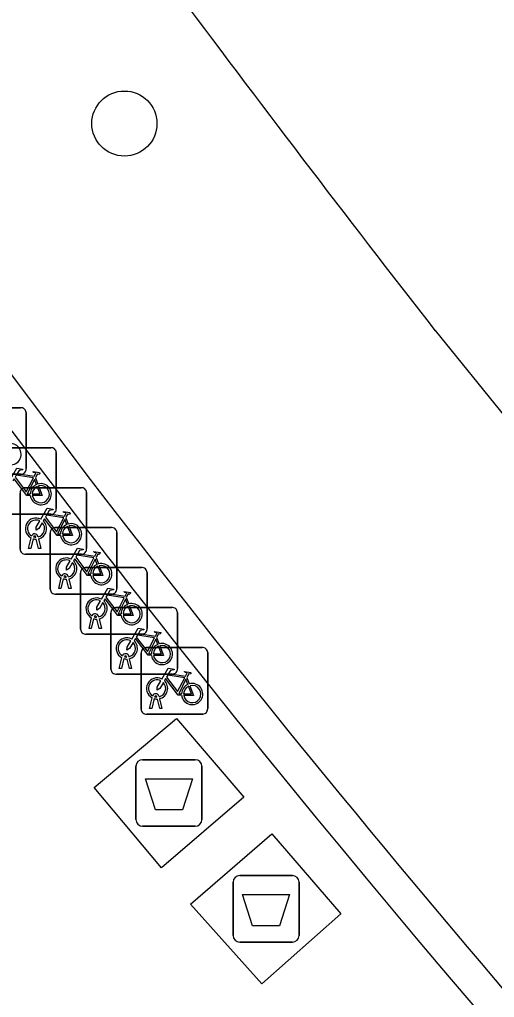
# Model space of a CAD drawing. Extents: x 161087 to 161922, y 382574 to 383873.
# Drawn here: x 161656.9 to 161664.03, y 383113.65 to 383128.35 of the extents above; entities that cross this region are included whole.
import ezdxf

# ---------------------------------------------------------------- set-up
doc = ezdxf.new("R2010")
doc.units = 0
for name, color, linetype in [('IMGEO_Afval_apart_plaats', 7, 'Continuous'), ('IMGEO_Boom', 7, 'Continuous'), ('IMGEO_Fietsenrek', 7, 'Continuous'), ('IMGEO_Fietspad_gesloten', 7, 'Continuous'), ('IMGEO_Muur', 7, 'Continuous'), ('IMGEO_Voetpad_gesloten', 7, 'Continuous')]:
    doc.layers.add(name, color=color, linetype=linetype)

msp = doc.modelspace()

# ---------------------------------------------------------------- linework, layer by layer
at = {"layer": 'IMGEO_Afval_apart_plaats'}
for p, q in [((161658.649, 383116.327), (161658.649, 383117.127)), ((161658.649, 383117.127), (161658.649, 383116.327)), ((161658.749, 383117.227), (161659.539, 383117.227)), ((161659.539, 383117.227), (161658.749, 383117.227)), ((161659.639, 383117.127), (161659.639, 383116.327)), ((161659.639, 383116.327), (161659.639, 383117.127)), ((161659.539, 383116.227), (161658.749, 383116.227)), ((161658.749, 383116.227), (161659.539, 383116.227)), ((161660.207, 383115.486), (161660.997, 383115.486)), ((161660.997, 383115.486), (161660.207, 383115.486)), ((161660.107, 383114.586), (161660.107, 383115.386)), ((161660.107, 383115.386), (161660.107, 383114.586)), ((161661.097, 383115.386), (161661.097, 383114.586)), ((161661.097, 383114.586), (161661.097, 383115.386)), ((161660.997, 383114.486), (161660.207, 383114.486)), ((161660.207, 383114.486), (161660.997, 383114.486))]:
    msp.add_line(p, q, dxfattribs=at)
for points in [[(161658.792, 383116.941), (161659.496, 383116.941), (161659.347, 383116.471), (161658.941, 383116.471), (161658.792, 383116.941)], [(161660.25, 383115.2), (161660.954, 383115.2), (161660.805, 383114.73), (161660.399, 383114.73), (161660.25, 383115.2)]]:
    msp.add_lwpolyline(points, dxfattribs=at)
for centre, start, end in [((161658.749, 383117.127), 90, 180), ((161658.749, 383117.127), 90, 180), ((161659.539, 383117.127), 0, 90), ((161659.539, 383117.127), 360, 90), ((161658.749, 383116.327), 180, 270), ((161658.749, 383116.327), 180, 270), ((161659.539, 383116.327), 270, 0), ((161659.539, 383116.327), 270, 0), ((161660.207, 383115.386), 90, 180), ((161660.207, 383115.386), 90, 180), ((161660.997, 383115.386), 0, 90), ((161660.997, 383115.386), 360, 90), ((161660.207, 383114.586), 180, 270), ((161660.207, 383114.586), 180, 270), ((161660.997, 383114.586), 270, 0), ((161660.997, 383114.586), 270, 0)]:
    msp.add_arc(centre, 0.1, start, end, dxfattribs=at)
at = {"layer": 'IMGEO_Boom'}
msp.add_circle((161658.475, 383126.785), 0.489, dxfattribs=at)
at = {"layer": 'IMGEO_Fietsenrek'}
for p, q in [((161656.074, 383122.516), (161656.915, 383122.516)), ((161656.915, 383122.516), (161656.074, 383122.516)), ((161656.999, 383122.441), (161656.999, 383121.6)), ((161656.999, 383121.6), (161656.999, 383122.441)), ((161656.528, 383121.915), (161657.369, 383121.915)), ((161657.369, 383121.915), (161656.528, 383121.915)), ((161657.453, 383121.84), (161657.453, 383120.999)), ((161657.453, 383120.999), (161657.453, 383121.84)), ((161656.924, 383121.516), (161656.083, 383121.516)), ((161656.083, 383121.516), (161656.924, 383121.516)), ((161657.14, 383121.464), (161657.176, 383121.369)), ((161656.908, 383120.389), (161656.908, 383121.23)), ((161656.908, 383121.23), (161656.908, 383120.389)), ((161656.983, 383121.314), (161657.824, 383121.314)), ((161657.824, 383121.314), (161656.983, 383121.314)), ((161657.908, 383121.239), (161657.908, 383120.398)), ((161657.908, 383120.398), (161657.908, 383121.239)), ((161657.378, 383120.915), (161656.537, 383120.915)), ((161656.537, 383120.915), (161657.378, 383120.915)), ((161657.595, 383120.863), (161657.631, 383120.768)), ((161657.362, 383119.789), (161657.362, 383120.63)), ((161657.362, 383120.63), (161657.362, 383119.789)), ((161657.437, 383120.714), (161658.278, 383120.714)), ((161658.278, 383120.714), (161657.437, 383120.714)), ((161658.362, 383120.639), (161658.362, 383119.798)), ((161658.362, 383119.798), (161658.362, 383120.639)), ((161657.035, 383120.398), (161657.074, 383120.558)), ((161657.104, 383120.546), (161657.069, 383120.398)), ((161657.146, 383120.57), (161657.145, 383120.574)), ((161657.187, 383120.398), (161657.153, 383120.54)), ((161657.177, 383120.581), (161657.178, 383120.574)), ((161657.185, 383120.544), (161657.22, 383120.398)), ((161657.069, 383120.398), (161657.035, 383120.398)), ((161657.22, 383120.398), (161657.187, 383120.398)), ((161657.833, 383120.314), (161656.992, 383120.314)), ((161656.992, 383120.314), (161657.833, 383120.314)), ((161658.049, 383120.263), (161658.085, 383120.168)), ((161657.892, 383120.113), (161658.733, 383120.113)), ((161658.733, 383120.113), (161657.892, 383120.113)), ((161658.817, 383120.038), (161658.817, 383119.197)), ((161658.817, 383119.197), (161658.817, 383120.038)), ((161657.489, 383119.798), (161657.528, 383119.958)), ((161657.558, 383119.946), (161657.523, 383119.798)), ((161657.6, 383119.97), (161657.599, 383119.974)), ((161657.641, 383119.798), (161657.607, 383119.94)), ((161657.631, 383119.981), (161657.632, 383119.974)), ((161657.639, 383119.944), (161657.674, 383119.798)), ((161657.817, 383119.188), (161657.817, 383120.029)), ((161657.817, 383120.029), (161657.817, 383119.188)), ((161657.523, 383119.798), (161657.489, 383119.798)), ((161657.674, 383119.798), (161657.641, 383119.798)), ((161658.287, 383119.714), (161657.446, 383119.714)), ((161657.446, 383119.714), (161658.287, 383119.714)), ((161658.504, 383119.662), (161658.54, 383119.567)), ((161658.347, 383119.513), (161659.188, 383119.513)), ((161659.188, 383119.513), (161658.347, 383119.513)), ((161657.944, 383119.197), (161657.983, 383119.357)), ((161658.013, 383119.345), (161657.978, 383119.197)), ((161658.055, 383119.369), (161658.054, 383119.373)), ((161658.096, 383119.197), (161658.062, 383119.339)), ((161658.086, 383119.38), (161658.087, 383119.373)), ((161658.094, 383119.343), (161658.129, 383119.197)), ((161658.272, 383118.588), (161658.272, 383119.429)), ((161658.272, 383119.429), (161658.272, 383118.588)), ((161659.272, 383119.438), (161659.272, 383118.597)), ((161659.272, 383118.597), (161659.272, 383119.438)), ((161657.978, 383119.197), (161657.944, 383119.197)), ((161658.129, 383119.197), (161658.096, 383119.197)), ((161658.742, 383119.113), (161657.901, 383119.113)), ((161657.901, 383119.113), (161658.742, 383119.113)), ((161658.959, 383119.062), (161658.995, 383118.967)), ((161658.801, 383118.912), (161659.642, 383118.912)), ((161659.642, 383118.912), (161658.801, 383118.912)), ((161658.399, 383118.597), (161658.438, 383118.757)), ((161658.468, 383118.745), (161658.433, 383118.597)), ((161658.51, 383118.769), (161658.509, 383118.773)), ((161658.551, 383118.597), (161658.517, 383118.739)), ((161658.541, 383118.78), (161658.542, 383118.773)), ((161658.549, 383118.743), (161658.584, 383118.597)), ((161658.726, 383117.987), (161658.726, 383118.828)), ((161658.726, 383118.828), (161658.726, 383117.987)), ((161659.726, 383118.837), (161659.726, 383117.996)), ((161659.726, 383117.996), (161659.726, 383118.837)), ((161658.433, 383118.597), (161658.399, 383118.597)), ((161658.584, 383118.597), (161658.551, 383118.597)), ((161659.197, 383118.513), (161658.356, 383118.513)), ((161658.356, 383118.513), (161659.197, 383118.513)), ((161659.413, 383118.461), (161659.449, 383118.366)), ((161658.853, 383117.996), (161658.892, 383118.156)), ((161658.922, 383118.144), (161658.887, 383117.996)), ((161658.964, 383118.168), (161658.963, 383118.172)), ((161659.005, 383117.996), (161658.971, 383118.138)), ((161658.995, 383118.179), (161658.996, 383118.172)), ((161659.003, 383118.142), (161659.038, 383117.996)), ((161658.887, 383117.996), (161658.853, 383117.996)), ((161659.038, 383117.996), (161659.005, 383117.996)), ((161659.651, 383117.912), (161658.81, 383117.912)), ((161658.81, 383117.912), (161659.651, 383117.912))]:
    msp.add_line(p, q, dxfattribs=at)
for points in [[(161656.766, 383121.441), (161656.861, 383121.605), (161656.947, 383121.591), (161656.949, 383121.582), (161656.893, 383121.571), (161656.866, 383121.526), (161657.122, 383121.485)], [(161657.122, 383121.485), (161657.147, 383121.534), (161657.141, 383121.538), (161657.118, 383121.542), (161657.106, 383121.549), (161657.105, 383121.552), (161657.107, 383121.557), (161657.202, 383121.542), (161657.204, 383121.532), (161657.194, 383121.519), (161657.182, 383121.513), (161657.168, 383121.519), (161657.14, 383121.464)], [(161657.062, 383121.197), (161657.012, 383121.197), (161656.821, 383121.448), (161656.802, 383121.416)], [(161657.109, 383121.46), (161656.852, 383121.501), (161656.835, 383121.472), (161657.002, 383121.252), (161657.109, 383121.46)], [(161657.157, 383121.362), (161657.127, 383121.439), (161657.018, 383121.221), (161657.061, 383121.221)], [(161657.091, 383121.221), (161657.211, 383121.22), (161657.167, 383121.334)], [(161657.187, 383121.341), (161657.242, 383121.196), (161657.092, 383121.196)], [(161657.221, 383120.84), (161657.316, 383121.004), (161657.402, 383120.99), (161657.404, 383120.981), (161657.348, 383120.97), (161657.321, 383120.925), (161657.577, 383120.884)], [(161657.577, 383120.884), (161657.602, 383120.933), (161657.596, 383120.937), (161657.573, 383120.941), (161657.561, 383120.948), (161657.56, 383120.951), (161657.562, 383120.956), (161657.657, 383120.941), (161657.659, 383120.931), (161657.649, 383120.918), (161657.637, 383120.912), (161657.623, 383120.918), (161657.595, 383120.863)], [(161657.242, 383120.788), (161657.19, 383120.698), (161657.15, 383120.673), (161657.151, 383120.72), (161657.206, 383120.814)], [(161657.517, 383120.596), (161657.467, 383120.596), (161657.276, 383120.847), (161657.257, 383120.815)], [(161657.564, 383120.859), (161657.307, 383120.9), (161657.29, 383120.871), (161657.457, 383120.651), (161657.564, 383120.859)], [(161657.612, 383120.761), (161657.582, 383120.838), (161657.473, 383120.62), (161657.516, 383120.62)], [(161657.546, 383120.62), (161657.666, 383120.619), (161657.622, 383120.733)], [(161657.642, 383120.74), (161657.697, 383120.595), (161657.547, 383120.595)], [(161657.675, 383120.24), (161657.77, 383120.404), (161657.856, 383120.39), (161657.858, 383120.381), (161657.802, 383120.37), (161657.775, 383120.325), (161658.031, 383120.284)], [(161658.031, 383120.284), (161658.056, 383120.333), (161658.05, 383120.337), (161658.027, 383120.341), (161658.015, 383120.348), (161658.014, 383120.351), (161658.016, 383120.356), (161658.111, 383120.341), (161658.113, 383120.331), (161658.103, 383120.318), (161658.091, 383120.312), (161658.077, 383120.318), (161658.049, 383120.263)], [(161657.696, 383120.188), (161657.644, 383120.098), (161657.604, 383120.073), (161657.605, 383120.12), (161657.66, 383120.214)], [(161657.971, 383119.996), (161657.921, 383119.996), (161657.73, 383120.247), (161657.711, 383120.215)], [(161658.018, 383120.259), (161657.761, 383120.3), (161657.744, 383120.271), (161657.911, 383120.051), (161658.018, 383120.259)], [(161658.066, 383120.161), (161658.036, 383120.238), (161657.927, 383120.02), (161657.97, 383120.02)], [(161658, 383120.02), (161658.12, 383120.019), (161658.076, 383120.133)], [(161658.096, 383120.14), (161658.151, 383119.995), (161658.001, 383119.995)], [(161658.13, 383119.639), (161658.225, 383119.803), (161658.311, 383119.789), (161658.313, 383119.78), (161658.257, 383119.769), (161658.23, 383119.724), (161658.486, 383119.683)], [(161658.486, 383119.683), (161658.511, 383119.732), (161658.505, 383119.736), (161658.482, 383119.74), (161658.47, 383119.747), (161658.469, 383119.75), (161658.471, 383119.755), (161658.566, 383119.74), (161658.568, 383119.73), (161658.558, 383119.717), (161658.546, 383119.711), (161658.532, 383119.717), (161658.504, 383119.662)], [(161658.151, 383119.587), (161658.099, 383119.497), (161658.059, 383119.472), (161658.06, 383119.519), (161658.115, 383119.613)], [(161658.426, 383119.395), (161658.376, 383119.395), (161658.185, 383119.646), (161658.166, 383119.614)], [(161658.473, 383119.658), (161658.216, 383119.699), (161658.199, 383119.67), (161658.366, 383119.45), (161658.473, 383119.658)], [(161658.521, 383119.56), (161658.491, 383119.637), (161658.382, 383119.419), (161658.425, 383119.419)], [(161658.455, 383119.419), (161658.575, 383119.418), (161658.531, 383119.532)], [(161658.551, 383119.539), (161658.606, 383119.394), (161658.456, 383119.394)], [(161658.585, 383119.039), (161658.68, 383119.203), (161658.766, 383119.189), (161658.768, 383119.18), (161658.712, 383119.169), (161658.685, 383119.124), (161658.941, 383119.083)], [(161658.941, 383119.083), (161658.966, 383119.132), (161658.96, 383119.136), (161658.937, 383119.14), (161658.925, 383119.147), (161658.924, 383119.15), (161658.926, 383119.155), (161659.021, 383119.14), (161659.023, 383119.13), (161659.013, 383119.117), (161659.001, 383119.111), (161658.987, 383119.117), (161658.959, 383119.062)], [(161658.606, 383118.987), (161658.554, 383118.897), (161658.514, 383118.872), (161658.515, 383118.919), (161658.57, 383119.013)], [(161658.881, 383118.795), (161658.831, 383118.795), (161658.64, 383119.046), (161658.621, 383119.014)], [(161658.928, 383119.058), (161658.671, 383119.099), (161658.654, 383119.07), (161658.821, 383118.85), (161658.928, 383119.058)], [(161658.976, 383118.96), (161658.946, 383119.037), (161658.837, 383118.819), (161658.88, 383118.819)], [(161658.91, 383118.819), (161659.03, 383118.818), (161658.986, 383118.932)], [(161659.006, 383118.939), (161659.061, 383118.794), (161658.911, 383118.794)], [(161659.039, 383118.438), (161659.134, 383118.602), (161659.22, 383118.588), (161659.222, 383118.579), (161659.166, 383118.568), (161659.139, 383118.523), (161659.395, 383118.482)], [(161659.335, 383118.194), (161659.285, 383118.194), (161659.094, 383118.445), (161659.075, 383118.413)], [(161659.382, 383118.457), (161659.125, 383118.498), (161659.108, 383118.469), (161659.275, 383118.249), (161659.382, 383118.457)], [(161659.43, 383118.359), (161659.4, 383118.436), (161659.291, 383118.218), (161659.334, 383118.218)], [(161659.395, 383118.482), (161659.42, 383118.531), (161659.414, 383118.535), (161659.391, 383118.539), (161659.379, 383118.546), (161659.378, 383118.549), (161659.38, 383118.554), (161659.475, 383118.539), (161659.477, 383118.529), (161659.467, 383118.516), (161659.455, 383118.51), (161659.441, 383118.516), (161659.413, 383118.461)], [(161659.06, 383118.386), (161659.008, 383118.296), (161658.968, 383118.271), (161658.969, 383118.318), (161659.024, 383118.412)], [(161659.364, 383118.218), (161659.484, 383118.217), (161659.44, 383118.331)], [(161659.46, 383118.338), (161659.515, 383118.193), (161659.365, 383118.193)]]:
    msp.add_lwpolyline(points, dxfattribs=at)
for centre, radius, start, end in [((161656.921, 383122.438), 0.0779, 2.4484, 94.2845), ((161656.921, 383122.438), 0.0779, 2.4484, 94.2845), ((161656.766, 383121.817), 0.159, 187.0065, 105.7708), ((161657.375, 383121.837), 0.0779, 2.4484, 94.2845), ((161657.375, 383121.837), 0.0779, 2.4484, 94.2845), ((161656.921, 383121.594), 0.0779, 272.4484, 4.2845), ((161656.921, 383121.594), 0.0779, 272.4484, 4.2845), ((161657.22, 383121.216), 0.159, 113.3408, 178.3217), ((161657.22, 383121.216), 0.159, 187.0065, 105.7708), ((161656.986, 383121.236), 0.0779, 92.4484, 184.2845), ((161656.986, 383121.236), 0.0779, 92.4484, 184.2845), ((161657.22, 383121.216), 0.129, 113.923, 177.9556), ((161657.22, 383121.216), 0.129, 188.6715, 104.5883), ((161657.83, 383121.236), 0.0779, 2.4484, 94.2845), ((161657.83, 383121.236), 0.0779, 2.4484, 94.2845), ((161657.375, 383120.993), 0.0779, 272.4484, 4.2845), ((161657.375, 383120.993), 0.0779, 272.4484, 4.2845), ((161657.148, 383120.699), 0.159, 62.6766, 242.1369), ((161657.148, 383120.699), 0.129, 63.3192, 238.903), ((161657.148, 383120.699), 0.129, 283.6043, 43.4302), ((161657.148, 383120.699), 0.159, 283.5766, 46.6042), ((161657.675, 383120.615), 0.159, 187.0065, 105.7708), ((161657.128, 383120.57), 0.0499, 12.8025, 158.6934), ((161657.44, 383120.636), 0.0779, 92.4484, 184.2845), ((161657.44, 383120.636), 0.0779, 92.4484, 184.2845), ((161657.675, 383120.615), 0.159, 113.3408, 178.3217), ((161657.675, 383120.615), 0.129, 113.923, 177.9556), ((161657.675, 383120.615), 0.129, 188.6715, 104.5883), ((161658.284, 383120.636), 0.0779, 2.4484, 94.2845), ((161658.284, 383120.636), 0.0779, 2.4484, 94.2845), ((161657.148, 383120.699), 0.159, 253.9967, 271.7867), ((161657.128, 383120.57), 0.0174, 12.8025, 163.4502), ((161657.148, 383120.699), 0.129, 253.415, 269.0204), ((161656.986, 383120.392), 0.0779, 182.4484, 274.2845), ((161656.986, 383120.392), 0.0779, 182.4484, 274.2845), ((161657.83, 383120.392), 0.0779, 272.4484, 4.2845), ((161657.83, 383120.392), 0.0779, 272.4484, 4.2845), ((161657.602, 383120.099), 0.159, 62.6766, 242.1369), ((161657.602, 383120.099), 0.129, 63.3192, 238.903), ((161657.602, 383120.099), 0.129, 283.6043, 43.4302), ((161657.602, 383120.099), 0.159, 283.5766, 46.6042), ((161657.895, 383120.035), 0.0779, 92.4484, 184.2845), ((161657.895, 383120.035), 0.0779, 92.4484, 184.2845), ((161658.129, 383120.015), 0.159, 113.3408, 178.3217), ((161658.129, 383120.015), 0.159, 187.0065, 105.7708), ((161658.129, 383120.015), 0.129, 113.923, 177.9556), ((161658.129, 383120.015), 0.129, 188.6715, 104.5883), ((161658.739, 383120.035), 0.0779, 2.4484, 94.2845), ((161658.739, 383120.035), 0.0779, 2.4484, 94.2845), ((161657.582, 383119.97), 0.0499, 12.8025, 158.6934), ((161657.602, 383120.099), 0.159, 253.9967, 271.7867), ((161657.582, 383119.97), 0.0174, 12.8025, 163.4502), ((161657.602, 383120.099), 0.129, 253.415, 269.0204), ((161657.44, 383119.792), 0.0779, 182.4484, 274.2845), ((161657.44, 383119.792), 0.0779, 182.4484, 274.2845), ((161658.284, 383119.792), 0.0779, 272.4484, 4.2845), ((161658.284, 383119.792), 0.0779, 272.4484, 4.2845), ((161658.057, 383119.498), 0.159, 62.6766, 242.1369), ((161658.057, 383119.498), 0.129, 63.3192, 238.903), ((161658.057, 383119.498), 0.159, 283.5766, 46.6042), ((161658.057, 383119.498), 0.129, 283.6043, 43.4302), ((161658.35, 383119.435), 0.0779, 92.4484, 184.2845), ((161658.35, 383119.435), 0.0779, 92.4484, 184.2845), ((161658.584, 383119.414), 0.159, 113.3408, 178.3217), ((161658.584, 383119.414), 0.159, 187.0065, 105.7708), ((161658.584, 383119.414), 0.129, 113.923, 177.9556), ((161658.584, 383119.414), 0.129, 188.6715, 104.5883), ((161659.194, 383119.435), 0.0779, 2.4484, 94.2845), ((161659.194, 383119.435), 0.0779, 2.4484, 94.2845), ((161658.037, 383119.369), 0.0499, 12.8025, 158.6934), ((161658.057, 383119.498), 0.159, 253.9967, 271.7867), ((161658.037, 383119.369), 0.0174, 12.8025, 163.4502), ((161658.057, 383119.498), 0.129, 253.415, 269.0204), ((161657.895, 383119.191), 0.0779, 182.4484, 274.2845), ((161657.895, 383119.191), 0.0779, 182.4484, 274.2845), ((161658.739, 383119.191), 0.0779, 272.4484, 4.2845), ((161658.739, 383119.191), 0.0779, 272.4484, 4.2845), ((161658.512, 383118.898), 0.159, 62.6766, 242.1369), ((161658.512, 383118.898), 0.129, 63.3192, 238.903), ((161658.512, 383118.898), 0.159, 283.5766, 46.6042), ((161658.512, 383118.898), 0.129, 283.6043, 43.4302), ((161658.804, 383118.834), 0.0779, 92.4484, 184.2845), ((161658.804, 383118.834), 0.0779, 92.4484, 184.2845), ((161659.039, 383118.814), 0.159, 113.3408, 178.3217), ((161659.039, 383118.814), 0.159, 187.0065, 105.7708), ((161659.039, 383118.814), 0.129, 113.923, 177.9556), ((161659.039, 383118.814), 0.129, 188.6715, 104.5883), ((161659.648, 383118.834), 0.0779, 2.4484, 94.2845), ((161659.648, 383118.834), 0.0779, 2.4484, 94.2845), ((161658.492, 383118.769), 0.0499, 12.8025, 158.6934), ((161658.512, 383118.898), 0.159, 253.9967, 271.7867), ((161658.492, 383118.769), 0.0174, 12.8025, 163.4502), ((161658.512, 383118.898), 0.129, 253.415, 269.0204), ((161658.35, 383118.591), 0.0779, 182.4484, 274.2845), ((161658.35, 383118.591), 0.0779, 182.4484, 274.2845), ((161659.194, 383118.591), 0.0779, 272.4484, 4.2845), ((161659.194, 383118.591), 0.0779, 272.4484, 4.2845), ((161658.966, 383118.297), 0.159, 62.6766, 242.1369), ((161658.966, 383118.297), 0.129, 63.3192, 238.903), ((161658.966, 383118.297), 0.129, 283.6043, 43.4302), ((161658.966, 383118.297), 0.159, 283.5766, 46.6042), ((161659.493, 383118.213), 0.159, 113.3408, 178.3217), ((161659.493, 383118.213), 0.159, 187.0065, 105.7708), ((161659.493, 383118.213), 0.129, 113.923, 177.9556), ((161659.493, 383118.213), 0.129, 188.6715, 104.5883), ((161658.946, 383118.168), 0.0499, 12.8025, 158.6934), ((161658.966, 383118.297), 0.159, 253.9967, 271.7867), ((161658.946, 383118.168), 0.0174, 12.8025, 163.4502), ((161658.966, 383118.297), 0.129, 253.415, 269.0204), ((161658.804, 383117.99), 0.0779, 182.4484, 274.2845), ((161658.804, 383117.99), 0.0779, 182.4484, 274.2845), ((161659.648, 383117.99), 0.0779, 272.4484, 4.2845), ((161659.648, 383117.99), 0.0779, 272.4484, 4.2845)]:
    msp.add_arc(centre, radius, start, end, dxfattribs=at)
at = {"layer": 'IMGEO_Fietspad_gesloten'}
msp.add_lwpolyline([(161663.141, 383123.673), (161666.28, 383119.798), (161668.797, 383116.645)], dxfattribs=at)
msp.add_arc((161903.574, 383310.925), 304.748, 215.45895, 217.91193, dxfattribs=at)
at = {"layer": 'IMGEO_Muur'}
for centre, radius, start, end in [((161792.983, 383224.618), 169.931, 206.32264, 219.43681), ((161793.06, 383224.669), 170.523, 212.67276, 219.43393), ((161832.553, 383257.003), 221.064, 219.40464, 224.81705), ((161832.272, 383256.754), 221.188, 219.40122, 229.1426)]:
    msp.add_arc(centre, radius, start, end, dxfattribs=at)
at = {"layer": 'IMGEO_Voetpad_gesloten'}
for points in [[(161659.258, 383117.844), (161660.268, 383116.663), (161659.032, 383115.601), (161658.02, 383116.807), (161659.258, 383117.844)], [(161660.688, 383116.114), (161661.725, 383114.91), (161660.537, 383113.86), (161659.467, 383115.057), (161660.688, 383116.114)]]:
    msp.add_lwpolyline(points, dxfattribs=at)

doc.saveas('drawing.dxf')
